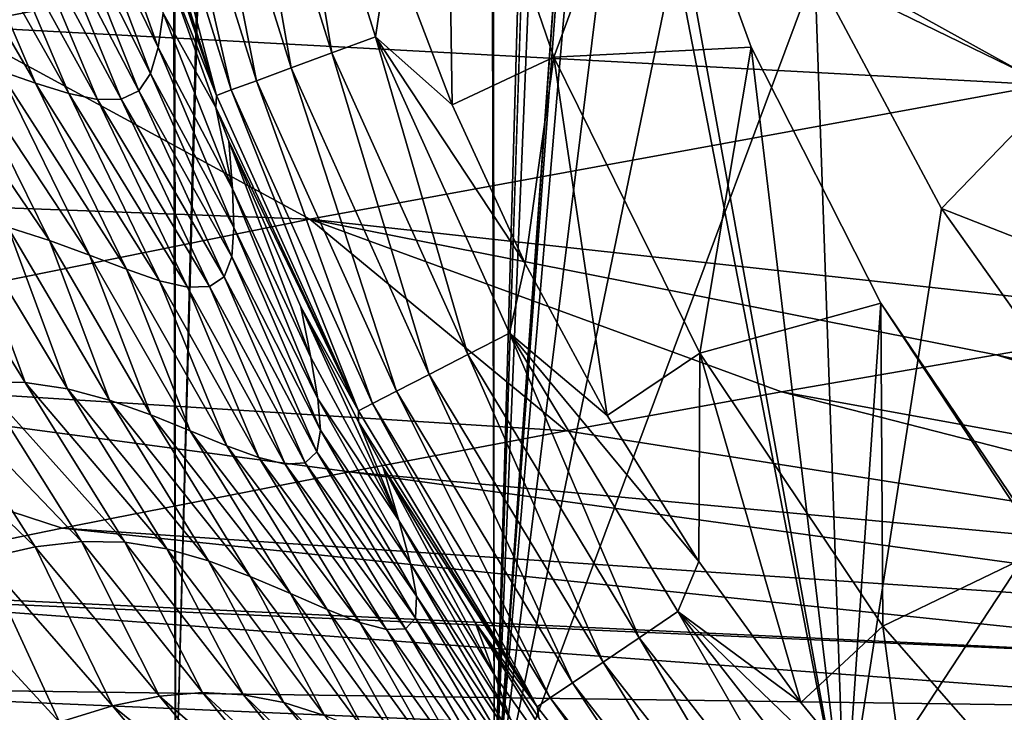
# Model space of a CAD drawing. Header units: metres. Extents: x -106 to 264, y -111 to 81.
# Tile 404 of 549: x 186.96 to 191.43, y 29.14 to 32.28. Entities that reach past the tile are written whole.
import ezdxf

# ---------------------------------------------------------------- set-up
doc = ezdxf.new("R2010")
doc.units = ezdxf.units.M
doc.layers.add('solid_20422013', color=7, linetype='CONTINUOUS')

msp = doc.modelspace()

# ---------------------------------------------------------------- linework, layer by layer
at = {"layer": 'solid_20422013'}
for points in [[(186.306625, 80.599998, -10.073905), (187.568237, 80.599998, -11.595023), (186.383133, 28.6, -10.176958)], [(187.637299, 80.599998, 11.668878), (186.374359, 80.599998, 10.165876), (186.382919, 28.6, 10.176676)], [(187.637299, 80.599998, 11.668878), (186.382919, 28.6, 10.176676), (187.667664, 28.6, 11.699088)], [(187.568237, 80.599998, -11.595023), (187.667862, 28.6, -11.699291), (186.383133, 28.6, -10.176958)], [(187.568237, 80.599998, -11.595023), (188.995987, 80.599998, -12.957083), (187.667862, 28.6, -11.699291)], [(189.061157, 80.599998, 13.012347), (187.637299, 80.599998, 11.668878), (187.667664, 28.6, 11.699088)], [(189.061157, 80.599998, 13.012347), (187.667664, 28.6, 11.699088), (189.11499, 28.6, 13.058065)], [(188.995987, 80.599998, -12.957083), (189.115143, 28.6, -13.058193), (187.667862, 28.6, -11.699291)], [(188.995987, 80.599998, -12.957083), (190.593018, 80.599998, -14.15769), (189.115143, 28.6, -13.058193)], [(189.061157, 80.599998, 13.012347), (189.11499, 28.6, 13.058065), (189.380585, 36.841465, 13.275089)], [(190.593018, 80.599998, -14.15769), (189.700378, 36.801403, -13.524714), (189.115143, 28.6, -13.058193)], [(189.11499, 28.6, 13.058065), (189.407333, 35.685215, 13.296447), (189.380585, 36.841465, 13.275089)], [(189.700378, 36.801403, -13.524714), (189.726746, 35.742134, -13.544753), (189.115143, 28.6, -13.058193)], [(189.726746, 35.742134, -13.544753), (189.869934, 34.686211, -13.652166), (189.115143, 28.6, -13.058193)], [(189.11499, 28.6, 13.058065), (189.556061, 34.529442, 13.413577), (189.407333, 35.685215, 13.296447)], [(189.869934, 34.686211, -13.652166), (190.149704, 33.607483, -13.855389), (189.115143, 28.6, -13.058193)], [(189.11499, 28.6, 13.058065), (190.706421, 28.6, 14.232347), (189.556061, 34.529442, 13.413577)], [(190.706421, 28.6, 14.232347), (189.845276, 33.354935, 13.633835), (189.556061, 34.529442, 13.413577)], [(188.133804, 33.611015, 30.021608), (188.378265, 32.128551, 30.091648), (187.928085, 33.562096, 30.091648)], [(188.133804, 33.611015, 30.021608), (188.576599, 32.201836, 30.021608), (188.378265, 32.128551, 30.091648)], [(188.640335, 32.633595, 30), (188.576599, 32.201836, 30.021608), (188.133804, 33.611015, 30.021608)], [(190.149704, 33.607483, -13.855389), (190.571259, 32.499893, -14.145628), (189.115143, 28.6, -13.058193)], [(187.928085, 33.562096, 30.091648), (188.192581, 32.060032, 30.212364), (187.735489, 33.516392, 30.212364)], [(187.928085, 33.562096, 30.091648), (188.378265, 32.128551, 30.091648), (188.192581, 32.060032, 30.212364)], [(188.899414, 33.525745, 30), (188.924469, 31.892897, 30), (188.640335, 32.633595, 30)], [(188.899414, 33.525745, 30), (189.38588, 32.108315, 30), (188.924469, 31.892897, 30)], [(189.845276, 33.354935, 13.633835), (189.38588, 32.108315, 30), (188.899414, 33.525745, 30)], [(187.735489, 33.516392, 30.212364), (188.036072, 32.002258, 30.377939), (187.573166, 33.477844, 30.377939)], [(187.735489, 33.516392, 30.212364), (188.192581, 32.060032, 30.212364), (188.036072, 32.002258, 30.377939)], [(187.454239, 33.449635, 30.574986), (187.854202, 31.935175, 30.785961), (187.384521, 33.433109, 30.785961)], [(187.573166, 33.477844, 30.377939), (187.921417, 31.959959, 30.574986), (187.454239, 33.449635, 30.574986)], [(187.454239, 33.449635, 30.574986), (187.921417, 31.959959, 30.574986), (187.854202, 31.935175, 30.785961)], [(187.573166, 33.477844, 30.377939), (188.036072, 32.002258, 30.377939), (187.921417, 31.959959, 30.574986)], [(187.384521, 33.433109, 30.785961), (187.854202, 31.935175, 30.785961), (187.373657, 33.381634, 30.986708)], [(187.854202, 31.935175, 30.785961), (187.397064, 33.290539, 30.987093), (187.373657, 33.381634, 30.986708)], [(189.845276, 33.354935, 13.633835), (190.281693, 32.154881, 13.948278), (189.38588, 32.108315, 30)], [(190.706421, 28.6, 14.232347), (190.281693, 32.154881, 13.948278), (189.845276, 33.354935, 13.633835)], [(191.29068, 32.922512, -5.646931), (191.573074, 32.144051, -5.549271), (191.05394, 33.333454, -5.549271)], [(191.187225, 32.982487, -13.650023), (191.05394, 33.333454, -5.549271), (191.573074, 32.144051, -5.549271)], [(187.854202, 31.935175, 30.785961), (187.629929, 32.499237, 30.989765), (187.397064, 33.290539, 30.987093)], [(184.987152, 33.078205, 189.737854), (186.66362, 32.249756, 193.667542), (189.984955, 32.886002, 192.276306)], [(187.589371, 32.152805, 46.103325), (187.222549, 32.908276, 53.140751), (187.284882, 33.003929, 46.110283)], [(187.611526, 32.308239, 38.729626), (187.589371, 32.152805, 46.103325), (187.284882, 33.003929, 46.110283)], [(190.571259, 32.499893, -14.145628), (191.187225, 32.982487, -13.650023), (191.66954, 31.96348, -13.973803)], [(191.66954, 31.96348, -13.973803), (191.187225, 32.982487, -13.650023), (191.573074, 32.144051, -5.549271)], [(191.435974, 32.9827, -5.796019), (191.97226, 31.895218, -5.796019), (191.29068, 32.922512, -5.646931)], [(187.032913, 31.991037, 83.030197), (186.484665, 32.933582, 88.114624), (186.65007, 32.885845, 83.032028)], [(187.032913, 31.991037, 83.030197), (186.866043, 32.048027, 88.114655), (186.484665, 32.933582, 88.114624)], [(187.554962, 32.03484, 53.127132), (187.147034, 32.845451, 59.816826), (187.222549, 32.908276, 53.140751)], [(187.589371, 32.152805, 46.103325), (187.554962, 32.03484, 53.127132), (187.222549, 32.908276, 53.140751)], [(191.29068, 32.922512, -5.646931), (191.83606, 31.81658, -5.646931), (191.573074, 32.144051, -5.549271)], [(191.97226, 31.895218, -5.796019), (191.83606, 31.81658, -5.646931), (191.29068, 32.922512, -5.646931)], [(187.183624, 31.944246, 77.687851), (186.65007, 32.885845, 83.032028), (186.801376, 32.845089, 77.69561)], [(187.183624, 31.944246, 77.687851), (187.032913, 31.991037, 83.030197), (186.65007, 32.885845, 83.032028)], [(189.984955, 32.886002, 192.276306), (186.66362, 32.249756, 193.667542), (191.61528, 31.983143, 196.053696)], [(189.984955, 32.886002, 192.276306), (191.61528, 31.983143, 196.053696), (194.963104, 32.519119, 194.638062)], [(187.314453, 31.916761, 72.056793), (186.801376, 32.845089, 77.69561), (186.936249, 32.81942, 72.071564)], [(187.314453, 31.916761, 72.056793), (187.183624, 31.944246, 77.687851), (186.801376, 32.845089, 77.69561)], [(187.421524, 31.917675, 66.104088), (186.936249, 32.81942, 72.071564), (187.052231, 32.81691, 66.12368)], [(187.421524, 31.917675, 66.104088), (187.314453, 31.916761, 72.056793), (186.936249, 32.81942, 72.071564)], [(187.501221, 31.955853, 59.797729), (187.052231, 32.81691, 66.12368), (187.147034, 32.845451, 59.816826)], [(187.501221, 31.955853, 59.797729), (187.421524, 31.917675, 66.104088), (187.052231, 32.81691, 66.12368)], [(187.554962, 32.03484, 53.127132), (187.501221, 31.955853, 59.797729), (187.147034, 32.845451, 59.816826)], [(188.640335, 32.633595, 30), (188.924469, 31.892897, 30), (188.576599, 32.201836, 30.021608)], [(187.85054, 31.879992, 30.99099), (187.611526, 32.308239, 38.729626), (187.629929, 32.499237, 30.989765)], [(187.854202, 31.935175, 30.785961), (187.85054, 31.879992, 30.99099), (187.629929, 32.499237, 30.989765)], [(190.571259, 32.499893, -14.145628), (190.706512, 28.6, -14.232408), (189.115143, 28.6, -13.058193)], [(190.571259, 32.499893, -14.145628), (191.66954, 31.96348, -13.973803), (191.144852, 31.421898, -14.511593)], [(190.571259, 32.499893, -14.145628), (191.144852, 31.421898, -14.511593), (190.706512, 28.6, -14.232408)], [(187.926041, 31.511587, 38.727982), (187.589371, 32.152805, 46.103325), (187.611526, 32.308239, 38.729626)], [(187.926041, 31.511587, 38.727982), (187.611526, 32.308239, 38.729626), (187.85054, 31.879992, 30.99099)], [(186.66362, 32.249756, 193.667542), (183.324677, 31.55826, 194.957855), (188.277649, 31.373095, 197.426544)], [(186.66362, 32.249756, 193.667542), (188.277649, 31.373095, 197.426544), (191.61528, 31.983143, 196.053696)], [(188.576599, 32.201836, 30.021608), (188.995895, 30.759195, 30.091648), (188.378265, 32.128551, 30.091648)], [(188.576599, 32.201836, 30.021608), (189.184006, 30.855829, 30.021608), (188.995895, 30.759195, 30.091648)], [(189.254745, 31.173143, 30), (189.184006, 30.855829, 30.021608), (188.576599, 32.201836, 30.021608)], [(188.924469, 31.892897, 30), (189.254745, 31.173143, 30), (188.576599, 32.201836, 30.021608)], [(187.096451, 31.277035, 92.957298), (186.496368, 32.155857, 97.579041), (186.686218, 32.106037, 92.959641)], [(187.096451, 31.277035, 92.957298), (186.906097, 31.336569, 97.566727), (186.496368, 32.155857, 97.579041)], [(187.933212, 31.336174, 46.096848), (187.554962, 32.03484, 53.127132), (187.589371, 32.152805, 46.103325)], [(187.926041, 31.511587, 38.727982), (187.933212, 31.336174, 46.096848), (187.589371, 32.152805, 46.103325)], [(190.281693, 32.154881, 13.948278), (190.049149, 30.765547, 30), (189.38588, 32.108315, 30)], [(190.281693, 32.154881, 13.948278), (190.870056, 30.992664, 14.340294), (190.049149, 30.765547, 30)], [(190.706421, 28.6, 14.232347), (190.870056, 30.992664, 14.340294), (190.281693, 32.154881, 13.948278)], [(187.277664, 31.210234, 88.115997), (186.686218, 32.106037, 92.959641), (186.866043, 32.048027, 88.114655)], [(187.277664, 31.210234, 88.115997), (187.096451, 31.277035, 92.957298), (186.686218, 32.106037, 92.959641)], [(188.378265, 32.128551, 30.091648), (188.819794, 30.668804, 30.212364), (188.192581, 32.060032, 30.212364)], [(188.378265, 32.128551, 30.091648), (188.995895, 30.759195, 30.091648), (188.819794, 30.668804, 30.212364)], [(189.38588, 32.108315, 30), (189.254745, 31.173143, 30), (188.924469, 31.892897, 30)], [(189.38588, 32.108315, 30), (189.627182, 30.482725, 30), (189.254745, 31.173143, 30)], [(189.38588, 32.108315, 30), (190.049149, 30.765547, 30), (189.627182, 30.482725, 30)], [(188.192581, 32.060032, 30.212364), (188.671371, 30.592598, 30.377939), (188.036072, 32.002258, 30.377939)], [(188.192581, 32.060032, 30.212364), (188.819794, 30.668804, 30.212364), (188.671371, 30.592598, 30.377939)], [(187.445496, 31.146044, 83.029701), (186.866043, 32.048027, 88.114655), (187.032913, 31.991037, 83.030197)], [(187.445496, 31.146044, 83.029701), (187.277664, 31.210234, 88.115997), (186.866043, 32.048027, 88.114655)], [(187.923172, 31.202496, 53.11422), (187.501221, 31.955853, 59.797729), (187.554962, 32.03484, 53.127132)], [(187.933212, 31.336174, 46.096848), (187.923172, 31.202496, 53.11422), (187.554962, 32.03484, 53.127132)], [(187.59549, 31.094336, 77.681358), (187.032913, 31.991037, 83.030197), (187.183624, 31.944246, 77.687851)], [(187.59549, 31.094336, 77.681358), (187.445496, 31.146044, 83.029701), (187.032913, 31.991037, 83.030197)], [(188.036072, 32.002258, 30.377939), (188.562622, 30.536793, 30.574986), (187.921417, 31.959959, 30.574986)], [(188.036072, 32.002258, 30.377939), (188.671371, 30.592598, 30.377939), (188.562622, 30.536793, 30.574986)], [(191.61528, 31.983143, 196.053696), (188.277649, 31.373095, 197.426544), (192.371078, 30.92458, 199.926117)], [(191.144852, 31.421898, -14.511593), (191.66954, 31.96348, -13.973803), (192.296005, 30.971388, -14.355743)], [(187.722656, 31.064959, 72.043167), (187.183624, 31.944246, 77.687851), (187.314453, 31.916761, 72.056793)], [(187.722656, 31.064959, 72.043167), (187.59549, 31.094336, 77.681358), (187.183624, 31.944246, 77.687851)], [(187.821899, 31.06776, 66.085503), (187.314453, 31.916761, 72.056793), (187.421524, 31.917675, 66.104088)], [(187.821899, 31.06776, 66.085503), (187.722656, 31.064959, 72.043167), (187.314453, 31.916761, 72.056793)], [(187.888397, 31.112337, 59.779495), (187.421524, 31.917675, 66.104088), (187.501221, 31.955853, 59.797729)], [(187.888397, 31.112337, 59.779495), (187.821899, 31.06776, 66.085503), (187.421524, 31.917675, 66.104088)], [(187.923172, 31.202496, 53.11422), (187.888397, 31.112337, 59.779495), (187.501221, 31.955853, 59.797729)], [(187.854202, 31.935175, 30.785961), (188.498886, 30.504091, 30.785961), (187.85054, 31.879992, 30.99099)], [(187.921417, 31.959959, 30.574986), (188.498886, 30.504091, 30.785961), (187.854202, 31.935175, 30.785961)], [(187.921417, 31.959959, 30.574986), (188.562622, 30.536793, 30.574986), (188.498886, 30.504091, 30.785961)], [(187.910065, 31.728029, 30.991198), (187.926041, 31.511587, 38.727982), (187.85054, 31.879992, 30.99099)], [(188.498886, 30.504091, 30.785961), (187.910065, 31.728029, 30.991198), (187.85054, 31.879992, 30.99099)], [(188.28273, 30.745584, 38.647484), (187.926041, 31.511587, 38.727982), (187.910065, 31.728029, 30.991198)], [(188.28273, 30.745584, 38.647484), (187.910065, 31.728029, 30.991198), (188.237625, 30.975922, 30.99184)], [(188.498886, 30.504091, 30.785961), (188.237625, 30.975922, 30.99184), (187.910065, 31.728029, 30.991198)], [(183.324677, 31.55826, 194.957855), (184.928802, 30.69791, 198.710617), (188.277649, 31.373095, 197.426544)], [(188.314865, 30.558613, 45.941364), (187.933212, 31.336174, 46.096848), (187.926041, 31.511587, 38.727982)], [(188.28273, 30.745584, 38.647484), (188.314865, 30.558613, 45.941364), (187.926041, 31.511587, 38.727982)], [(186.985397, 30.63188, 105.539459), (186.510956, 31.397091, 106.137131), (186.710815, 31.378979, 101.957352)], [(186.985397, 30.63188, 105.539459), (186.785217, 30.634424, 109.467728), (186.510956, 31.397091, 106.137131)], [(191.144852, 31.421898, -14.511593), (191.881363, 30.387123, -14.936119), (190.706512, 28.6, -14.232408)], [(191.144852, 31.421898, -14.511593), (192.296005, 30.971388, -14.355743), (191.881363, 30.387123, -14.936119)], [(188.277649, 31.373095, 197.426544), (184.928802, 30.69791, 198.710617), (189.441071, 30.413198, 201.022141)], [(187.177795, 30.603712, 101.39846), (186.710815, 31.378979, 101.957352), (186.906097, 31.336569, 97.566727)], [(187.177795, 30.603712, 101.39846), (186.985397, 30.63188, 105.539459), (186.710815, 31.378979, 101.957352)], [(187.368851, 30.552137, 97.044037), (186.906097, 31.336569, 97.566727), (187.096451, 31.277035, 92.957298)], [(187.368851, 30.552137, 97.044037), (187.177795, 30.603712, 101.39846), (186.906097, 31.336569, 97.566727)], [(188.326111, 30.415396, 52.889126), (187.923172, 31.202496, 53.11422), (187.933212, 31.336174, 46.096848)], [(188.314865, 30.558613, 45.941364), (188.326111, 30.415396, 52.889126), (187.933212, 31.336174, 46.096848)], [(188.277649, 31.373095, 197.426544), (189.441071, 30.413198, 201.022141), (190.419098, 30.589706, 200.662369)], [(188.277649, 31.373095, 197.426544), (190.419098, 30.589706, 200.662369), (191.39328, 30.757097, 200.306793)], [(188.277649, 31.373095, 197.426544), (191.39328, 30.757097, 200.306793), (192.371078, 30.92458, 199.926117)], [(187.556412, 30.485109, 92.46711), (187.096451, 31.277035, 92.957298), (187.277664, 31.210234, 88.115997)], [(187.556412, 30.485109, 92.46711), (187.368851, 30.552137, 97.044037), (187.096451, 31.277035, 92.957298)], [(187.735291, 30.412613, 87.655678), (187.277664, 31.210234, 88.115997), (187.445496, 31.146044, 83.029701)], [(187.735291, 30.412613, 87.655678), (187.556412, 30.485109, 92.46711), (187.277664, 31.210234, 88.115997)], [(188.308914, 30.317762, 59.493145), (187.888397, 31.112337, 59.779495), (187.923172, 31.202496, 53.11422)], [(188.326111, 30.415396, 52.889126), (188.308914, 30.317762, 59.493145), (187.923172, 31.202496, 53.11422)], [(189.254745, 31.173143, 30), (189.627182, 30.482725, 30), (189.184006, 30.855829, 30.021608)], [(187.900314, 30.344629, 82.597717), (187.445496, 31.146044, 83.029701), (187.59549, 31.094336, 77.681358)], [(187.900314, 30.344629, 82.597717), (187.735291, 30.412613, 87.655678), (187.445496, 31.146044, 83.029701)], [(188.256119, 30.267853, 65.750099), (187.821899, 31.06776, 66.085503), (187.888397, 31.112337, 59.779495)], [(188.308914, 30.317762, 59.493145), (188.256119, 30.267853, 65.750099), (187.888397, 31.112337, 59.779495)], [(188.046051, 30.291155, 77.27726), (187.59549, 31.094336, 77.681358), (187.722656, 31.064959, 72.043167)], [(188.046051, 30.291155, 77.27726), (187.900314, 30.344629, 82.597717), (187.59549, 31.094336, 77.681358)], [(188.166641, 30.262218, 71.669891), (187.722656, 31.064959, 72.043167), (187.821899, 31.06776, 66.085503)], [(188.256119, 30.267853, 65.750099), (188.166641, 30.262218, 71.669891), (187.821899, 31.06776, 66.085503)], [(188.166641, 30.262218, 71.669891), (188.046051, 30.291155, 77.27726), (187.722656, 31.064959, 72.043167)], [(190.870056, 30.992664, 14.340294), (190.879333, 29.526339, 30), (190.049149, 30.765547, 30)], [(190.706421, 28.6, 14.232347), (192.450455, 28.6, 15.231689), (190.870056, 30.992664, 14.340294)], [(190.870056, 30.992664, 14.340294), (191.620209, 29.883272, 14.791183), (190.879333, 29.526339, 30)], [(192.450455, 28.6, 15.231689), (191.620209, 29.883272, 14.791183), (190.870056, 30.992664, 14.340294)], [(188.681458, 30.00547, 38.723183), (188.28273, 30.745584, 38.647484), (188.237625, 30.975922, 30.99184)], [(188.681458, 30.00547, 38.723183), (188.237625, 30.975922, 30.99184), (188.498901, 30.454418, 30.992075)], [(188.498886, 30.504091, 30.785961), (188.498901, 30.454418, 30.992075), (188.237625, 30.975922, 30.99184)], [(194.63887, 30.066591, 203.043488), (192.371078, 30.92458, 199.926117), (191.39328, 30.757097, 200.306793)], [(189.184006, 30.855829, 30.021608), (189.772919, 29.473866, 30.091648), (188.995895, 30.759195, 30.091648)], [(189.184006, 30.855829, 30.021608), (189.948029, 29.592413, 30.021608), (189.772919, 29.473866, 30.091648)], [(190.044159, 29.819187, 30), (189.948029, 29.592413, 30.021608), (189.184006, 30.855829, 30.021608)], [(189.627182, 30.482725, 30), (190.044159, 29.819187, 30), (189.184006, 30.855829, 30.021608)], [(188.995895, 30.759195, 30.091648), (189.608963, 29.362951, 30.212364), (188.819794, 30.668804, 30.212364)], [(188.995895, 30.759195, 30.091648), (189.772919, 29.473866, 30.091648), (189.608963, 29.362951, 30.212364)], [(190.049149, 30.765547, 30), (190.044159, 29.819187, 30), (189.627182, 30.482725, 30)], [(190.049149, 30.765547, 30), (190.506653, 29.179621, 30), (190.044159, 29.819187, 30)], [(190.049149, 30.765547, 30), (190.879333, 29.526339, 30), (190.506653, 29.179621, 30)], [(194.183807, 29.905756, 203.490234), (191.39328, 30.757097, 200.306793), (190.419098, 30.589706, 200.662369)], [(194.183807, 29.905756, 203.490234), (194.63887, 30.066591, 203.043488), (191.39328, 30.757097, 200.306793)], [(188.681458, 30.00547, 38.723183), (188.314865, 30.558613, 45.941364), (188.28273, 30.745584, 38.647484)], [(184.928802, 30.69791, 198.710617), (185.807724, 29.695984, 202.340088), (187.1539, 29.970646, 201.862885)], [(184.928802, 30.69791, 198.710617), (187.1539, 29.970646, 201.862885), (188.45755, 30.226053, 201.390167)], [(184.928802, 30.69791, 198.710617), (188.45755, 30.226053, 201.390167), (189.441071, 30.413198, 201.022141)], [(188.819794, 30.668804, 30.212364), (189.470779, 29.269451, 30.377939), (188.671371, 30.592598, 30.377939)], [(188.819794, 30.668804, 30.212364), (189.608963, 29.362951, 30.212364), (189.470779, 29.269451, 30.377939)], [(187.241623, 29.910822, 109.945892), (186.569305, 30.610146, 113.18251), (186.785217, 30.634424, 109.467728)], [(187.438065, 29.907351, 106.034271), (186.785217, 30.634424, 109.467728), (186.985397, 30.63188, 105.539459)], [(187.438065, 29.907351, 106.034271), (187.241623, 29.910822, 109.945892), (186.785217, 30.634424, 109.467728)], [(187.628036, 29.87748, 101.901352), (186.985397, 30.63188, 105.539459), (187.177795, 30.603712, 101.39846)], [(187.628036, 29.87748, 101.901352), (187.438065, 29.907351, 106.034271), (186.985397, 30.63188, 105.539459)], [(187.030716, 29.886566, 113.638176), (186.329697, 30.557844, 116.68306), (186.569305, 30.610146, 113.18251)], [(187.241623, 29.910822, 109.945892), (187.030716, 29.886566, 113.638176), (186.569305, 30.610146, 113.18251)], [(187.818558, 29.823208, 97.544449), (187.177795, 30.603712, 101.39846), (187.368851, 30.552137, 97.044037)], [(187.818558, 29.823208, 97.544449), (187.628036, 29.87748, 101.901352), (187.177795, 30.603712, 101.39846)], [(188.671371, 30.592598, 30.377939), (189.369537, 29.200972, 30.574986), (188.562622, 30.536793, 30.574986)], [(188.671371, 30.592598, 30.377939), (189.470779, 29.269451, 30.377939), (189.369537, 29.200972, 30.574986)], [(193.770645, 29.732428, 203.971664), (190.419098, 30.589706, 200.662369), (189.441071, 30.413198, 201.022141)], [(193.770645, 29.732428, 203.971664), (194.183807, 29.905756, 203.490234), (190.419098, 30.589706, 200.662369)], [(187.030716, 29.886566, 113.638176), (186.797287, 29.833273, 117.113174), (186.329697, 30.557844, 116.68306)], [(188.007751, 29.75219, 92.954872), (187.368851, 30.552137, 97.044037), (187.556412, 30.485109, 92.46711)], [(188.007751, 29.75219, 92.954872), (187.818558, 29.823208, 97.544449), (187.368851, 30.552137, 97.044037)], [(188.734451, 29.810751, 46.083523), (188.326111, 30.415396, 52.889126), (188.314865, 30.558613, 45.941364)], [(188.681458, 30.00547, 38.723183), (188.734451, 29.810751, 46.083523), (188.314865, 30.558613, 45.941364)], [(188.562622, 30.536793, 30.574986), (189.310196, 29.160839, 30.785961), (188.498886, 30.504091, 30.785961)], [(188.562622, 30.536793, 30.574986), (189.369537, 29.200972, 30.574986), (189.310196, 29.160839, 30.785961)], [(188.498886, 30.504091, 30.785961), (189.310196, 29.160839, 30.785961), (188.498901, 30.454418, 30.992075)], [(188.189407, 29.674894, 88.120956), (187.556412, 30.485109, 92.46711), (187.735291, 30.412613, 87.655678)], [(188.189407, 29.674894, 88.120956), (188.007751, 29.75219, 92.954872), (187.556412, 30.485109, 92.46711)], [(188.611267, 30.246643, 30.992163), (188.681458, 30.00547, 38.723183), (188.498901, 30.454418, 30.992075)], [(189.310196, 29.160839, 30.785961), (188.611267, 30.246643, 30.992163), (188.498901, 30.454418, 30.992075)], [(188.357269, 29.60181, 83.030975), (187.735291, 30.412613, 87.655678), (187.900314, 30.344629, 82.597717)], [(188.357269, 29.60181, 83.030975), (188.189407, 29.674894, 88.120956), (187.735291, 30.412613, 87.655678)], [(188.76239, 29.662535, 53.088894), (188.308914, 30.317762, 59.493145), (188.326111, 30.415396, 52.889126)], [(188.734451, 29.810751, 46.083523), (188.76239, 29.662535, 53.088894), (188.326111, 30.415396, 52.889126)], [(193.770645, 29.732428, 203.971664), (189.441071, 30.413198, 201.022141), (188.45755, 30.226053, 201.390167)], [(191.881363, 30.387123, -14.936119), (192.450455, 28.6, -15.231689), (190.706512, 28.6, -14.232408)], [(188.504898, 29.543461, 77.67054), (187.900314, 30.344629, 82.597717), (188.046051, 30.291155, 77.27726)], [(188.504898, 29.543461, 77.67054), (188.357269, 29.60181, 83.030975), (187.900314, 30.344629, 82.597717)], [(188.757309, 29.562729, 59.744148), (188.256119, 30.267853, 65.750099), (188.308914, 30.317762, 59.493145)], [(188.76239, 29.662535, 53.088894), (188.757309, 29.562729, 59.744148), (188.308914, 30.317762, 59.493145)], [(188.625397, 29.510458, 72.01786), (188.046051, 30.291155, 77.27726), (188.166641, 30.262218, 71.669891)], [(188.625397, 29.510458, 72.01786), (188.504898, 29.543461, 77.67054), (188.046051, 30.291155, 77.27726)], [(188.711761, 29.513428, 66.049919), (188.166641, 30.262218, 71.669891), (188.256119, 30.267853, 65.750099)], [(188.757309, 29.562729, 59.744148), (188.711761, 29.513428, 66.049919), (188.256119, 30.267853, 65.750099)], [(193.402374, 29.547855, 204.484344), (188.45755, 30.226053, 201.390167), (187.1539, 29.970646, 201.862885)], [(188.711761, 29.513428, 66.049919), (188.625397, 29.510458, 72.01786), (188.166641, 30.262218, 71.669891)], [(193.402374, 29.547855, 204.484344), (193.770645, 29.732428, 203.971664), (188.45755, 30.226053, 201.390167)], [(189.118439, 29.302065, 38.631481), (188.681458, 30.00547, 38.723183), (188.611267, 30.246643, 30.992163)], [(189.118439, 29.302065, 38.631481), (188.611267, 30.246643, 30.992163), (189.029221, 29.542974, 30.992407)], [(189.310196, 29.160839, 30.785961), (189.029221, 29.542974, 30.992407), (188.611267, 30.246643, 30.992163)], [(189.187759, 29.107908, 45.907169), (188.734451, 29.810751, 46.083523), (188.681458, 30.00547, 38.723183)], [(189.118439, 29.302065, 38.631481), (189.187759, 29.107908, 45.907169), (188.681458, 30.00547, 38.723183)], [(193.081635, 29.353369, 205.024551), (187.1539, 29.970646, 201.862885), (185.807724, 29.695984, 202.340088)], [(193.081635, 29.353369, 205.024551), (193.402374, 29.547855, 204.484344), (187.1539, 29.970646, 201.862885)], [(187.595215, 29.209002, 112.898285), (187.030716, 29.886566, 113.638176), (187.241623, 29.910822, 109.945892)], [(187.791168, 29.225452, 109.240257), (187.241623, 29.910822, 109.945892), (187.438065, 29.907351, 106.034271)], [(187.791168, 29.225452, 109.240257), (187.595215, 29.209002, 112.898285), (187.241623, 29.910822, 109.945892)], [(187.9767, 29.215069, 105.366173), (187.438065, 29.907351, 106.034271), (187.628036, 29.87748, 101.901352)], [(187.9767, 29.215069, 105.366173), (187.791168, 29.225452, 109.240257), (187.438065, 29.907351, 106.034271)], [(187.381348, 29.164368, 116.344765), (186.797287, 29.833273, 117.113174), (187.030716, 29.886566, 113.638176)], [(187.595215, 29.209002, 112.898285), (187.381348, 29.164368, 116.344765), (187.030716, 29.886566, 113.638176)], [(188.159332, 29.179195, 101.271507), (187.628036, 29.87748, 101.901352), (187.818558, 29.823208, 97.544449)], [(188.159332, 29.179195, 101.271507), (187.9767, 29.215069, 105.366173), (187.628036, 29.87748, 101.901352)], [(191.620209, 29.883272, 14.791183), (191.862778, 28.403851, 30), (190.879333, 29.526339, 30)], [(187.141785, 29.090586, 119.585823), (186.532837, 29.750242, 120.375961), (186.797287, 29.833273, 117.113174)], [(187.381348, 29.164368, 116.344765), (187.141785, 29.090586, 119.585823), (186.797287, 29.833273, 117.113174)], [(188.344833, 29.120258, 96.950996), (187.818558, 29.823208, 97.544449), (188.007751, 29.75219, 92.954872)], [(188.344833, 29.120258, 96.950996), (188.159332, 29.179195, 101.271507), (187.818558, 29.823208, 97.544449)], [(190.044159, 29.819187, 30), (190.506653, 29.179621, 30), (189.948029, 29.592413, 30.021608)], [(189.230026, 28.959896, 52.834194), (188.76239, 29.662535, 53.088894), (188.734451, 29.810751, 46.083523)], [(189.187759, 29.107908, 45.907169), (189.230026, 28.959896, 52.834194), (188.734451, 29.810751, 46.083523)], [(187.141785, 29.090586, 119.585823), (186.868088, 28.987528, 122.631187), (186.532837, 29.750242, 120.375961)], [(188.529572, 29.046442, 92.395325), (188.007751, 29.75219, 92.954872), (188.189407, 29.674894, 88.120956)], [(188.529572, 29.046442, 92.395325), (188.344833, 29.120258, 96.950996), (188.007751, 29.75219, 92.954872)], [(193.081635, 29.353369, 205.024551), (185.807724, 29.695984, 202.340088), (185.717606, 29.676886, 202.372635)], [(192.810745, 29.150368, 205.588409), (185.717606, 29.676886, 202.372635), (185.246307, 29.255548, 203.54216)], [(192.810745, 29.150368, 205.588409), (193.081635, 29.353369, 205.024551), (185.717606, 29.676886, 202.372635)], [(188.706833, 28.967859, 87.593811), (188.189407, 29.674894, 88.120956), (188.357269, 29.60181, 83.030975)], [(188.706833, 28.967859, 87.593811), (188.529572, 29.046442, 92.395325), (188.189407, 29.674894, 88.120956)], [(189.237457, 28.859713, 59.420055), (188.757309, 29.562729, 59.744148), (188.76239, 29.662535, 53.088894)], [(189.230026, 28.959896, 52.834194), (189.237457, 28.859713, 59.420055), (188.76239, 29.662535, 53.088894)], [(188.869873, 28.894623, 82.535789), (188.357269, 29.60181, 83.030975), (188.504898, 29.543461, 77.67054)], [(188.869873, 28.894623, 82.535789), (188.706833, 28.967859, 87.593811), (188.357269, 29.60181, 83.030975)], [(189.948029, 29.592413, 30.021608), (190.697906, 28.290747, 30.091648), (189.772919, 29.473866, 30.091648)], [(189.948029, 29.592413, 30.021608), (190.8573, 28.429684, 30.021608), (190.697906, 28.290747, 30.091648)], [(191.008575, 28.571726, 30), (190.8573, 28.429684, 30.021608), (189.948029, 29.592413, 30.021608)], [(190.506653, 29.179621, 30), (191.008575, 28.571726, 30), (189.948029, 29.592413, 30.021608)], [(189.202713, 28.809301, 65.669044), (188.711761, 29.513428, 66.049919), (188.757309, 29.562729, 59.744148)], [(189.237457, 28.859713, 59.420055), (189.202713, 28.809301, 65.669044), (188.757309, 29.562729, 59.744148)], [(189.011749, 28.836908, 77.208046), (188.504898, 29.543461, 77.67054), (188.625397, 29.510458, 72.01786)], [(189.011749, 28.836908, 77.208046), (188.869873, 28.894623, 82.535789), (188.504898, 29.543461, 77.67054)], [(189.125153, 28.805027, 71.592155), (188.625397, 29.510458, 72.01786), (188.711761, 29.513428, 66.049919)], [(189.125153, 28.805027, 71.592155), (189.011749, 28.836908, 77.208046), (188.625397, 29.510458, 72.01786)], [(189.202713, 28.809301, 65.669044), (189.125153, 28.805027, 71.592155), (188.711761, 29.513428, 66.049919)], [(189.594711, 28.628544, 38.667168), (189.118439, 29.302065, 38.631481), (189.029221, 29.542974, 30.992407)], [(189.594711, 28.628544, 38.667168), (189.029221, 29.542974, 30.992407), (189.317474, 29.109617, 30.992311)], [(189.310196, 29.160839, 30.785961), (189.317474, 29.109617, 30.992311), (189.029221, 29.542974, 30.992407)], [(190.879333, 29.526339, 30), (191.008575, 28.571726, 30), (190.506653, 29.179621, 30)], [(190.879333, 29.526339, 30), (191.862778, 28.403851, 30), (191.008575, 28.571726, 30)], [(189.772919, 29.473866, 30.091648), (190.54866, 28.160734, 30.212364), (189.608963, 29.362951, 30.212364)], [(189.772919, 29.473866, 30.091648), (190.697906, 28.290747, 30.091648), (190.54866, 28.160734, 30.212364)], [(189.608963, 29.362951, 30.212364), (190.422882, 28.05114, 30.377939), (189.470779, 29.269451, 30.377939)], [(189.608963, 29.362951, 30.212364), (190.54866, 28.160734, 30.212364), (190.422882, 28.05114, 30.377939)], [(189.594711, 28.628544, 38.667168), (189.187759, 29.107908, 45.907169), (189.118439, 29.302065, 38.631481)], [(192.591644, 28.940317, 206.171844), (185.246307, 29.255548, 203.54216), (184.884842, 28.821051, 204.749023)], [(192.591644, 28.940317, 206.171844), (192.810745, 29.150368, 205.588409), (185.246307, 29.255548, 203.54216)], [(189.470779, 29.269451, 30.377939), (190.330719, 27.970869, 30.574986), (189.369537, 29.200972, 30.574986)], [(189.470779, 29.269451, 30.377939), (190.422882, 28.05114, 30.377939), (190.330719, 27.970869, 30.574986)], [(188.136215, 28.557726, 113.069839), (187.381348, 29.164368, 116.344765), (187.595215, 29.209002, 112.898285)], [(188.324829, 28.575132, 109.436058), (187.595215, 29.209002, 112.898285), (187.791168, 29.225452, 109.240257)], [(188.324829, 28.575132, 109.436058), (188.136215, 28.557726, 113.069839), (187.595215, 29.209002, 112.898285)], [(188.504623, 28.565496, 105.583008), (187.791168, 29.225452, 109.240257), (187.9767, 29.215069, 105.366173)], [(188.504623, 28.565496, 105.583008), (188.324829, 28.575132, 109.436058), (187.791168, 29.225452, 109.240257)], [(188.682877, 28.530239, 101.503517), (187.9767, 29.215069, 105.366173), (188.159332, 29.179195, 101.271507)], [(188.682877, 28.530239, 101.503517), (188.504623, 28.565496, 105.583008), (187.9767, 29.215069, 105.366173)], [(189.369537, 29.200972, 30.574986), (190.276703, 27.923822, 30.785961), (189.310196, 29.160839, 30.785961)], [(189.369537, 29.200972, 30.574986), (190.330719, 27.970869, 30.574986), (190.276703, 27.923822, 30.785961)], [(187.931427, 28.511858, 116.491554), (187.141785, 29.090586, 119.585823), (187.381348, 29.164368, 116.344765)], [(188.136215, 28.557726, 113.069839), (187.931427, 28.511858, 116.491554), (187.381348, 29.164368, 116.344765)], [(188.865463, 28.471645, 97.190094), (188.159332, 29.179195, 101.271507), (188.344833, 29.120258, 96.950996)], [(188.865463, 28.471645, 97.190094), (188.682877, 28.530239, 101.503517), (188.159332, 29.179195, 101.271507)], [(189.310196, 29.160839, 30.785961), (190.276703, 27.923822, 30.785961), (189.317474, 29.109617, 30.992311)]]:
    msp.add_3dface(points, dxfattribs=at)

doc.saveas('drawing.dxf')
